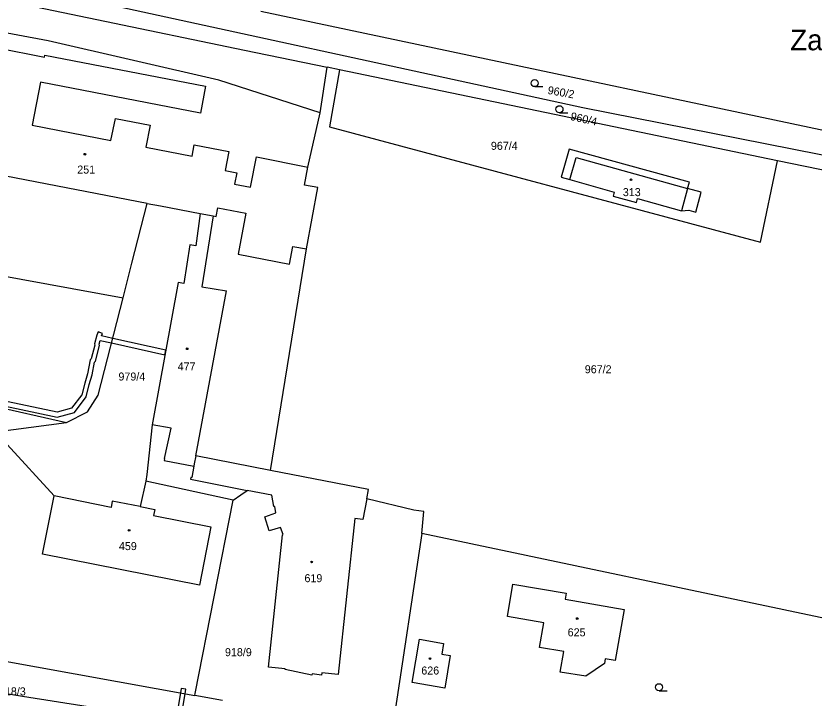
# Model space of a CAD drawing. Extents: x -776734 to -748832, y -1118122 to -976986.
# Drawn here: x -752796.2 to -752626.8, y -1115455.1 to -1115310.3 of the extents above; entities that cross this region are included whole.
import ezdxf

# ---------------------------------------------------------------- set-up
doc = ezdxf.new("R2010")
doc.units = 0
for name, color, linetype in [('KM_Hranice parcel', 7, 'Continuous'), ('KM_Parcelní čísla', 7, 'Continuous'), ('KM_Pop  PČ popisy', 7, 'Continuous'), ('KM_Vnitřní kresba', 7, 'Continuous'), ('KM_Věcná břemena k části', 7, 'Continuous'), ('KM_Značky budov', 7, 'Continuous'), ('KM_Značky kultur', 7, 'Continuous')]:
    doc.layers.add(name, color=color, linetype=linetype)

msp = doc.modelspace()

# ---------------------------------------------------------------- linework, layer by layer
at = {"layer": 'KM_Hranice parcel'}
for p, q in [((-752731.66, -1115330.89), (-752730.16, -1115321.19)), ((-752727.56, -1115321.73), (-752730.16, -1115321.19)), ((-752634.55, -1115341.06), (-752727.56, -1115321.73)), ((-752593.33, -1115349.63), (-752634.55, -1115341.06)), ((-752757.13, -1115352.25), (-752758.06, -1115359.1)), ((-752829.17, -1115359.94), (-752773.5, -1115370.17)), ((-752742.19, -1115406.8), (-752734.57, -1115359.76)), ((-752788.12, -1115412.23), (-752798.07, -1115401.33)), ((-752768.62, -1115409.1), (-752769.89, -1115414.47)), ((-752750.13, -1115413.09), (-752768.62, -1115409.1)), ((-752748.47, -1115411.96), (-752747.12, -1115411.04)), ((-752741.88, -1115412.07), (-752747.12, -1115411.04)), ((-752750.13, -1115413.09), (-752748.47, -1115411.96)), ((-752721.74, -1115412.81), (-752722.59, -1115417.2)), ((-752711.77, -1115415.23), (-752721.74, -1115412.81)), ((-752709.62, -1115415.49), (-752711.77, -1115415.23)), ((-752710.05, -1115420.19), (-752709.62, -1115415.49)), ((-752710.05, -1115420.19), (-752716.27, -1115461.25)), ((-752619.67, -1115439.29), (-752710.05, -1115420.19)), ((-752807.52, -1115445.69), (-752758.25, -1115454.6)), ((-752752.4, -1115455.66), (-752758.25, -1115454.6))]:
    msp.add_line(p, q, dxfattribs=at)
for points in [[(-752840.21, -1115296.61), (-752824.06, -1115298.95), (-752790.48, -1115304.76), (-752675.84, -1115329.73), (-752592.34, -1115346.26)], [(-752841.87, -1115297.99), (-752747.7, -1115317.58), (-752730.16, -1115321.19)], [(-752592.34, -1115346.26), (-752591.02, -1115341.78), (-752744.26, -1115309.35)], [(-752731.66, -1115330.89), (-752753.14, -1115323.92), (-752789.4, -1115315.56), (-752815.22, -1115310.8), (-752817.36, -1115311.3), (-752819.24, -1115312.77), (-752820.59, -1115315.21), (-752821.64, -1115318.53), (-752822.91, -1115320.81), (-752824.64, -1115322.23), (-752826.75, -1115322.98), (-752829.92, -1115323.22), (-752858.61, -1115317.65), (-752859.05, -1115317.58)], [(-752727.56, -1115321.73), (-752729.63, -1115333.84), (-752638.15, -1115358.37), (-752634.55, -1115341.06)], [(-752734.57, -1115359.76), (-752732.13, -1115346.75), (-752734.97, -1115346.22), (-752734.26, -1115342.43), (-752731.66, -1115330.89)], [(-752651.89, -1115351.93), (-752650.72, -1115347.74), (-752653.61, -1115346.93), (-752653.23, -1115345.59), (-752678.78, -1115338.56), (-752680.45, -1115344.55), (-752678.62, -1115345.06), (-752669.2, -1115347.69), (-752669.44, -1115348.54), (-752664.46, -1115349.93), (-752664.22, -1115349.07), (-752654.93, -1115351.66), (-752653.33, -1115351.53), (-752651.89, -1115351.93)], [(-752773.5, -1115370.17), (-752771.62, -1115362.82), (-752768.37, -1115350.09)], [(-752768.37, -1115350.09), (-752765.56, -1115350.63), (-752757.13, -1115352.25)], [(-752757.13, -1115352.25), (-752754.39, -1115352.77), (-752753.72, -1115352.9), (-752753.37, -1115351.08), (-752747.44, -1115352.2), (-752749.07, -1115360.88), (-752738.12, -1115363.03), (-752737.41, -1115359.23), (-752734.57, -1115359.76)], [(-752758.06, -1115359.1), (-752759.3, -1115358.9), (-752760.62, -1115367.11), (-752761.82, -1115366.89), (-752767.32, -1115397.09), (-752768.46, -1115407.68), (-752768.62, -1115409.1)], [(-752785.51, -1115396.65), (-752781.01, -1115394.33), (-752778.77, -1115390.81), (-752773.5, -1115370.17)], [(-752853.21, -1115381.26), (-752834.18, -1115385.59), (-752785.51, -1115396.65)], [(-752798.07, -1115401.33), (-752800.58, -1115398.58), (-752785.51, -1115396.65)], [(-752742.19, -1115406.8), (-752758.06, -1115403.71), (-752758.37, -1115405.38), (-752758.45, -1115405.9), (-752758.9, -1115408.3), (-752759.08, -1115408.27), (-752759.16, -1115408.69), (-752747.12, -1115411.04)], [(-752721.74, -1115412.81), (-752721.37, -1115410.86), (-752742.19, -1115406.8)], [(-752769.89, -1115414.47), (-752775.77, -1115413.32), (-752776.03, -1115414.64), (-752788.12, -1115412.23)], [(-752758.25, -1115454.6), (-752758.16, -1115454.14), (-752750.13, -1115413.09)], [(-752722.59, -1115417.2), (-752724.29, -1115416.99), (-752727.79, -1115450.15), (-752731.27, -1115449.78), (-752731.36, -1115450.28), (-752733.37, -1115449.99), (-752733.42, -1115450.28), (-752739.1, -1115449.06), (-752739.08, -1115448.95), (-752742.62, -1115448.56), (-752739.67, -1115420.49), (-752739.47, -1115420.41), (-752740.08, -1115418.93), (-752742.49, -1115419.65), (-752743.42, -1115416.64), (-752741.03, -1115415.83), (-752741.29, -1115414.45), (-752741.46, -1115414.44), (-752741.88, -1115412.07)], [(-752667.06, -1115436.32), (-752668.97, -1115447.15), (-752671.11, -1115446.78), (-752671.25, -1115447.78), (-752675.21, -1115450.52), (-752680.64, -1115449.61), (-752679.87, -1115445.27), (-752685.05, -1115444.38), (-752684.16, -1115439.18), (-752691.88, -1115437.83), (-752690.71, -1115430.93), (-752679.4, -1115432.88), (-752679.59, -1115434.14), (-752667.06, -1115436.32)], [(-752712.07, -1115451.81), (-752710.51, -1115442.65), (-752705.47, -1115443.53), (-752705.83, -1115445.78), (-752704.01, -1115446.1), (-752705.18, -1115453), (-752712.07, -1115451.81)]]:
    msp.add_lwpolyline(points, dxfattribs=at)
at = {"layer": 'KM_Vnitřní kresba'}
for p, q in [((-752804.69, -1115316.2), (-752790.18, -1115319.02)), ((-752790.18, -1115319.02), (-752790.11, -1115318.64)), ((-752790.11, -1115318.64), (-752755.97, -1115325.23)), ((-752791.05, -1115324.38), (-752792.8, -1115333.52)), ((-752757.04, -1115330.94), (-752791.05, -1115324.38)), ((-752755.97, -1115325.23), (-752757.04, -1115330.94)), ((-752792.8, -1115333.52), (-752776.07, -1115336.73)), ((-752776.07, -1115336.73), (-752775.12, -1115332.09)), ((-752775.12, -1115332.09), (-752767.77, -1115333.49)), ((-752767.77, -1115333.49), (-752768.69, -1115338.15)), ((-752768.69, -1115338.15), (-752758.85, -1115340.04)), ((-752758.85, -1115340.04), (-752758.39, -1115337.67)), ((-752758.39, -1115337.67), (-752751, -1115339.09)), ((-752751, -1115339.09), (-752751.79, -1115343.1)), ((-752746.4, -1115346.68), (-752745.19, -1115340.19)), ((-752745.19, -1115340.19), (-752734.26, -1115342.43)), ((-752678.62, -1115345.06), (-752677.3, -1115340.33)), ((-752677.3, -1115340.33), (-752653.61, -1115346.93)), ((-752751.79, -1115343.1), (-752749.33, -1115343.59)), ((-752749.33, -1115343.59), (-752749.8, -1115346.04)), ((-752768.37, -1115350.09), (-752798.4, -1115344.33)), ((-752749.8, -1115346.04), (-752746.4, -1115346.68)), ((-752653.61, -1115346.93), (-752654.93, -1115351.66)), ((-752754.39, -1115352.77), (-752756.79, -1115367.82)), ((-752758.06, -1115403.71), (-752751.55, -1115368.66)), ((-752756.79, -1115367.82), (-752751.55, -1115368.66)), ((-752763.29, -1115397.82), (-752767.32, -1115397.09)), ((-752764.67, -1115404.24), (-752763.29, -1115397.82)), ((-752764.67, -1115404.24), (-752764.77, -1115404.71)), ((-752764.77, -1115404.71), (-752758.45, -1115405.9)), ((-752790.57, -1115424.57), (-752788.12, -1115412.23)), ((-752769.89, -1115414.47), (-752766.74, -1115415.08)), ((-752766.74, -1115415.08), (-752767, -1115416.4)), ((-752767, -1115416.4), (-752754.87, -1115418.77)), ((-752754.87, -1115418.77), (-752757.26, -1115431.18)), ((-752757.26, -1115431.18), (-752790.57, -1115424.57))]:
    msp.add_line(p, q, dxfattribs=at)
at = {"layer": 'KM_Věcná břemena k části'}
for points in [[(-752808.51, -1115391), (-752787.45, -1115395.48), (-752783.83, -1115394.49), (-752781.3, -1115391.18), (-752780.67, -1115388.56), (-752780.04, -1115386.52), (-752779.57, -1115383.83), (-752779.36, -1115383.62), (-752778.49, -1115380.27), (-752778.53, -1115379.97), (-752778.34, -1115379.2), (-752775.94, -1115379.74), (-752764.62, -1115382.29), (-752764.44, -1115381.3), (-752775.69, -1115378.76), (-752778.06, -1115378.23), (-752777.86, -1115377.74), (-752778.78, -1115377.36), (-752779.09, -1115378.11), (-752779.55, -1115379.91), (-752779.51, -1115380.21), (-752780.26, -1115383.1), (-752780.51, -1115383.35)], [(-752780.51, -1115383.35), (-752781.02, -1115386.29), (-752781.63, -1115388.29), (-752782.22, -1115390.74), (-752784.41, -1115393.61), (-752787.48, -1115394.46), (-752808.33, -1115390.02)], [(-752774.58, -1115458), (-752794.83, -1115454.78), (-752832.85, -1115448.48)], [(-752761.28, -1115460.08), (-752760.31, -1115454.23), (-752760.15, -1115453.23), (-752761.13, -1115453.07), (-752761.29, -1115454.05), (-752762.26, -1115459.93)]]:
    msp.add_lwpolyline(points, dxfattribs=at)
at = {"layer": 'KM_Značky budov'}
for centre in [(-752781.5968, -1115339.6592), (-752665.6268, -1115345.0892), (-752759.8768, -1115380.9692), (-752772.2068, -1115419.5092), (-752733.4568, -1115426.2292), (-752677.0568, -1115438.2492), (-752708.3168, -1115446.7492)]:
    msp.add_circle(centre, 0.175, dxfattribs=at)
at = {"layer": 'KM_Značky kultur'}
for p, q in [((-752686.083, -1115325.31), (-752684.333, -1115325.31)), ((-752680.823, -1115330.86), (-752679.073, -1115330.86)), ((-752659.683, -1115453.58), (-752657.933, -1115453.58))]:
    msp.add_line(p, q, dxfattribs=at)
for centre in [(-752686.0829, -1115324.5598), (-752680.8229, -1115330.1098), (-752659.6829, -1115452.8298)]:
    msp.add_circle(centre, 0.75, dxfattribs=at)

# ---------------------------------------------------------------- texts
at = {"layer": 'KM_Parcelní čísla'}
for s, rotation, p in [('960/2', 349.999997, (-752683.427, -1115326.847)), ('960/4', 347, (-752678.601, -1115332.358))]:
    msp.add_text(s, height=1.7, rotation=rotation, dxfattribs=at).set_placement(p)
for s, p in [('967/4', (-752695.38, -1115338.73)), ('251', (-752783.22, -1115343.77)), ('313', (-752667.37, -1115348.56)), ('477', (-752761.9, -1115385.57)), ('979/4', (-752774.47, -1115387.71)), ('967/2', (-752675.45, -1115386.17)), ('459', (-752774.37, -1115423.72)), ('619', (-752734.97, -1115430.53)), ('625', (-752679.08, -1115442.03)), ('918/9', (-752751.85, -1115446.24)), ('626', (-752710.16, -1115450.14)), ('918/3', (-752799.84, -1115454.57))]:
    msp.add_text(s, height=1.7, dxfattribs=at).set_placement(p)
at = {"layer": 'KM_Pop  PČ popisy'}
msp.add_text('Za humny', height=4.4, dxfattribs=at).set_placement((-752631.81, -1115317.59))

doc.saveas('drawing.dxf')
